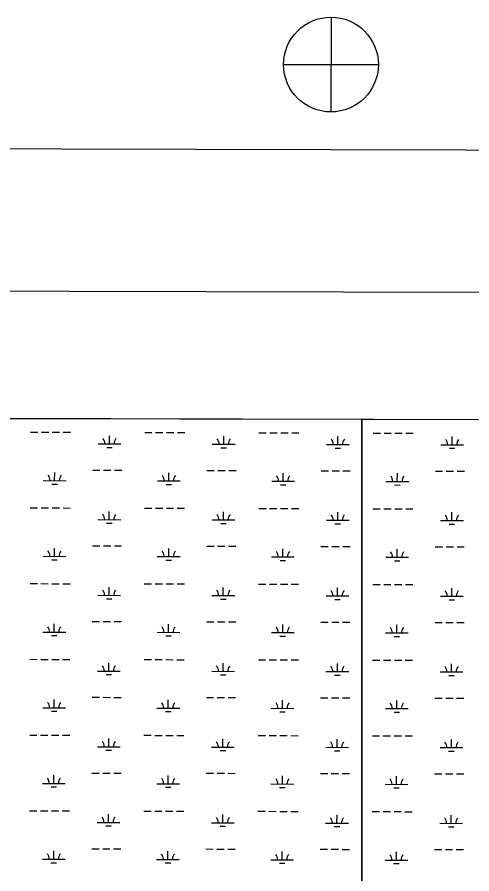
# Model space of a CAD drawing. Extents: x 3172297 to 3210190, y 958463 to 983887.
# Drawn here: x 3189895 to 3191893, y 980077 to 983841 of the extents above; entities that cross this region are included whole.
import ezdxf

# ---------------------------------------------------------------- set-up
doc = ezdxf.new("R2010")
doc.units = 0
for name, color, linetype in [('G-ANNO-NPLT', 7, 'Continuous'), ('V-ANNO-DIMS', 7, 'Continuous'), ('V-ANNO-SYMB', 7, 'Continuous'), ('V-SITE-VEGE', 7, 'Continuous'), ('V-WETL-SWMP', 7, 'Continuous')]:
    doc.layers.add(name, color=color, linetype=linetype)

msp = doc.modelspace()

# ---------------------------------------------------------------- linework, layer by layer
at = {"layer": 'G-ANNO-NPLT'}
msp.add_lwpolyline([(3172880.1, 959136.8), (3209546.6, 959046.2), (3209606.4, 983212.7), (3172939.8, 983303.4)], close=True, dxfattribs=at)
at = {"layer": 'V-ANNO-DIMS'}
for p, q in [((3191274.6, 983841.4), (3191273.5, 983424.7)), ((3191065.7, 983633.6), (3191482.4, 983632.6))]:
    msp.add_line(p, q, dxfattribs=at)
msp.add_circle((3191274, 983633.1), 208.3, dxfattribs=at)
at = {"layer": 'V-ANNO-SYMB'}
msp.add_lwpolyline([(3175631.7, 959755.1), (3208714.8, 959673.3), (3208771.5, 982589.8), (3175688.4, 982671.6), (3175631.7, 959755.1)], dxfattribs=at)
at = {"layer": 'V-SITE-VEGE'}
for p, q in [((3191409, 982072.9), (3189134.7, 982078.6)), ((3194349.4, 982065.7), (3191409, 982072.9)), ((3191409, 982072.9), (3191409, 969946.3)), ((3191409, 969946.3), (3191409, 982072.9))]:
    msp.add_line(p, q, dxfattribs=at)
at = {"layer": 'V-WETL-SWMP'}
for p, q in [((3189953.6, 982017.5), (3189985.6, 982017.4)), ((3190001.6, 982017.4), (3190033.6, 982017.3)), ((3190049.6, 982017.2), (3190081.6, 982017.2)), ((3190097.6, 982017.1), (3190129.6, 982017)), ((3190300.8, 981965.9), (3190300.9, 982001.9)), ((3190455.5, 982016.2), (3190487.5, 982016.2)), ((3190503.5, 982016.1), (3190535.5, 982016)), ((3190551.5, 982016), (3190583.5, 982015.9)), ((3190599.5, 982015.9), (3190631.5, 982015.8)), ((3190802.7, 981964.6), (3190802.8, 982000.6)), ((3190957.4, 982015), (3190989.4, 982014.9)), ((3191005.4, 982014.9), (3191037.4, 982014.8)), ((3191053.4, 982014.8), (3191085.4, 982014.7)), ((3191101.4, 982014.6), (3191133.4, 982014.6)), ((3191304.6, 981963.4), (3191304.7, 981999.4)), ((3191459.3, 982013.8), (3191491.3, 982013.7)), ((3191507.3, 982013.6), (3191539.3, 982013.6)), ((3191555.3, 982013.5), (3191587.3, 982013.4)), ((3191603.3, 982013.4), (3191635.3, 982013.3)), ((3191806.5, 981962.2), (3191806.6, 981998.2)), ((3190250.8, 981966), (3190350.8, 981965.8)), ((3190288.7, 981950.5), (3190312.7, 981950.4)), ((3190752.7, 981964.8), (3190852.7, 981964.5)), ((3191254.6, 981963.5), (3191354.6, 981963.3)), ((3191756.5, 981962.3), (3191856.5, 981962)), ((3190790.7, 981949.2), (3190814.7, 981949.2)), ((3191292.6, 981948), (3191316.6, 981947.9)), ((3191794.5, 981946.8), (3191818.5, 981946.7)), ((3190059.9, 981804.6), (3190060, 981840.6)), ((3190227.1, 981850.6), (3190259.1, 981850.6)), ((3190275.1, 981850.5), (3190307.1, 981850.4)), ((3190323.1, 981850.4), (3190355.1, 981850.3)), ((3190561.8, 981803.4), (3190561.9, 981839.4)), ((3190729, 981849.4), (3190761, 981849.3)), ((3190777, 981849.3), (3190809, 981849.2)), ((3190825, 981849.2), (3190857, 981849.1)), ((3191063.7, 981802.1), (3191063.8, 981838.1)), ((3191230.9, 981848.2), (3191262.9, 981848.1)), ((3191278.9, 981848), (3191310.9, 981848)), ((3191326.9, 981847.9), (3191358.9, 981847.8)), ((3191732.8, 981846.9), (3191764.8, 981846.8)), ((3191780.8, 981846.8), (3191812.8, 981846.7)), ((3191828.8, 981846.7), (3191860.8, 981846.6)), ((3190009.9, 981804.7), (3190109.9, 981804.5)), ((3190511.8, 981803.5), (3190611.8, 981803.3)), ((3191013.7, 981802.3), (3191113.7, 981802)), ((3191515.6, 981801), (3191615.6, 981800.8)), ((3191565.6, 981800.9), (3191565.7, 981836.9)), ((3190047.9, 981789.2), (3190071.9, 981789.2)), ((3190549.8, 981788), (3190573.8, 981787.9)), ((3191051.7, 981786.7), (3191075.7, 981786.7)), ((3191553.6, 981785.5), (3191577.6, 981785.4)), ((3189952.8, 981684.8), (3189984.8, 981684.7)), ((3190000.8, 981684.7), (3190032.8, 981684.6)), ((3190048.8, 981684.6), (3190080.8, 981684.5)), ((3190096.8, 981684.5), (3190128.8, 981684.4)), ((3190300, 981633.2), (3190300, 981669.2)), ((3190454.7, 981683.6), (3190486.7, 981683.5)), ((3190502.7, 981683.5), (3190534.7, 981683.4)), ((3190550.7, 981683.3), (3190582.7, 981683.3)), ((3190598.7, 981683.2), (3190630.7, 981683.1)), ((3190801.9, 981632), (3190802, 981668)), ((3190956.6, 981682.3), (3190988.6, 981682.2)), ((3191004.6, 981682.2), (3191036.6, 981682.1)), ((3191052.6, 981682.1), (3191084.6, 981682)), ((3191100.6, 981682), (3191132.6, 981681.9)), ((3191303.8, 981630.7), (3191303.9, 981666.7)), ((3191458.5, 981681.1), (3191490.5, 981681)), ((3191506.5, 981681), (3191538.5, 981680.9)), ((3191554.5, 981680.9), (3191586.5, 981680.8)), ((3191602.5, 981680.7), (3191634.5, 981680.7)), ((3191805.7, 981629.5), (3191805.8, 981665.5)), ((3190250, 981633.3), (3190350, 981633.1)), ((3190287.9, 981617.8), (3190311.9, 981617.7)), ((3190751.9, 981632.1), (3190851.9, 981631.8)), ((3190789.8, 981616.6), (3190813.8, 981616.5)), ((3191253.8, 981630.9), (3191353.8, 981630.6)), ((3191291.7, 981615.3), (3191315.7, 981615.3)), ((3191755.7, 981629.6), (3191855.7, 981629.4)), ((3191793.6, 981614.1), (3191817.6, 981614)), ((3190059.1, 981471.9), (3190059.2, 981507.9)), ((3190226.3, 981518), (3190258.3, 981517.9)), ((3190274.3, 981517.8), (3190306.3, 981517.8)), ((3190322.3, 981517.7), (3190354.3, 981517.6)), ((3190561, 981470.7), (3190561.1, 981506.7)), ((3190728.2, 981516.7), (3190760.2, 981516.6)), ((3190776.2, 981516.6), (3190808.2, 981516.5)), ((3190824.2, 981516.5), (3190856.2, 981516.4)), ((3191062.9, 981469.5), (3191063, 981505.5)), ((3191230.1, 981515.5), (3191262.1, 981515.4)), ((3191278.1, 981515.4), (3191310.1, 981515.3)), ((3191326.1, 981515.2), (3191358.1, 981515.2)), ((3191564.8, 981468.2), (3191564.9, 981504.2)), ((3191732, 981514.2), (3191764, 981514.2)), ((3191780, 981514.1), (3191812, 981514)), ((3191828, 981514), (3191860, 981513.9)), ((3190009.1, 981472.1), (3190109.1, 981471.8)), ((3190511, 981470.8), (3190611, 981470.6)), ((3191012.9, 981469.6), (3191112.9, 981469.3)), ((3191514.8, 981468.3), (3191614.8, 981468.1)), ((3190047.1, 981456.5), (3190071.1, 981456.5)), ((3190549, 981455.3), (3190573, 981455.2)), ((3191050.9, 981454.1), (3191074.9, 981454)), ((3191552.8, 981452.8), (3191576.8, 981452.8)), ((3189951.9, 981352.1), (3189983.9, 981352.1)), ((3189999.9, 981352), (3190031.9, 981351.9)), ((3190047.9, 981351.9), (3190079.9, 981351.8)), ((3190095.9, 981351.8), (3190127.9, 981351.7)), ((3190453.9, 981350.9), (3190485.9, 981350.8)), ((3190501.9, 981350.8), (3190533.9, 981350.7)), ((3190549.9, 981350.7), (3190581.9, 981350.6)), ((3190597.9, 981350.5), (3190629.9, 981350.5)), ((3190955.8, 981349.7), (3190987.8, 981349.6)), ((3191003.8, 981349.5), (3191035.8, 981349.5)), ((3191051.8, 981349.4), (3191083.8, 981349.3)), ((3191099.8, 981349.3), (3191131.8, 981349.2)), ((3191457.7, 981348.4), (3191489.7, 981348.3)), ((3191505.7, 981348.3), (3191537.7, 981348.2)), ((3191553.7, 981348.2), (3191585.7, 981348.1)), ((3191601.7, 981348.1), (3191633.7, 981348)), ((3190299.1, 981300.5), (3190299.2, 981336.5)), ((3190801, 981299.3), (3190801.1, 981335.3)), ((3191303, 981298.1), (3191303, 981334.1)), ((3191804.9, 981296.8), (3191804.9, 981332.8)), ((3190249.1, 981300.7), (3190349.1, 981300.4)), ((3190287.1, 981285.1), (3190311.1, 981285.1)), ((3190751, 981299.4), (3190851, 981299.2)), ((3190789, 981283.9), (3190813, 981283.8)), ((3191253, 981298.2), (3191353, 981297.9)), ((3191290.9, 981282.7), (3191314.9, 981282.6)), ((3191754.9, 981296.9), (3191854.9, 981296.7)), ((3191792.8, 981281.4), (3191816.8, 981281.4)), ((3190058.3, 981139.3), (3190058.4, 981175.3)), ((3190225.4, 981185.3), (3190257.4, 981185.2)), ((3190273.4, 981185.2), (3190305.4, 981185.1)), ((3190321.4, 981185), (3190353.4, 981185)), ((3190560.2, 981138), (3190560.3, 981174)), ((3190727.4, 981184), (3190759.4, 981184)), ((3190775.4, 981183.9), (3190807.4, 981183.8)), ((3190823.4, 981183.8), (3190855.4, 981183.7)), ((3191062.1, 981136.8), (3191062.2, 981172.8)), ((3191229.3, 981182.8), (3191261.3, 981182.7)), ((3191277.3, 981182.7), (3191309.3, 981182.6)), ((3191325.3, 981182.6), (3191357.3, 981182.5)), ((3191564, 981135.5), (3191564.1, 981171.5)), ((3191731.2, 981181.6), (3191763.2, 981181.5)), ((3191779.2, 981181.4), (3191811.2, 981181.4)), ((3191827.2, 981181.3), (3191859.2, 981181.2)), ((3190008.3, 981139.4), (3190108.3, 981139.1)), ((3190046.2, 981123.9), (3190070.2, 981123.8)), ((3190510.2, 981138.2), (3190610.2, 981137.9)), ((3190548.1, 981122.6), (3190572.1, 981122.6)), ((3191012.1, 981136.9), (3191112.1, 981136.7)), ((3191514, 981135.7), (3191614, 981135.4)), ((3191050, 981121.4), (3191074, 981121.3)), ((3191551.9, 981120.1), (3191575.9, 981120.1)), ((3189951.1, 981019.5), (3189983.1, 981019.4)), ((3189999.1, 981019.3), (3190031.1, 981019.3)), ((3190047.1, 981019.2), (3190079.1, 981019.1)), ((3190095.1, 981019.1), (3190127.1, 981019)), ((3190453, 981018.2), (3190485, 981018.1)), ((3190501, 981018.1), (3190533, 981018)), ((3190549, 981018), (3190581, 981017.9)), ((3190597, 981017.9), (3190629, 981017.8)), ((3190954.9, 981017), (3190986.9, 981016.9)), ((3191002.9, 981016.9), (3191034.9, 981016.8)), ((3191050.9, 981016.7), (3191082.9, 981016.7)), ((3191098.9, 981016.6), (3191130.9, 981016.5)), ((3191456.8, 981015.7), (3191488.8, 981015.7)), ((3191504.8, 981015.6), (3191536.8, 981015.5)), ((3191552.8, 981015.5), (3191584.8, 981015.4)), ((3191600.8, 981015.4), (3191632.8, 981015.3)), ((3190298.3, 980967.9), (3190298.4, 981003.9)), ((3190800.2, 980966.6), (3190800.3, 981002.6)), ((3191302.1, 980965.4), (3191302.2, 981001.4)), ((3191804, 980964.1), (3191804.1, 981000.1)), ((3190248.3, 980968), (3190348.3, 980967.7)), ((3190286.3, 980952.5), (3190310.3, 980952.4)), ((3190750.2, 980966.7), (3190850.2, 980966.5)), ((3190788.2, 980951.2), (3190812.2, 980951.2)), ((3191252.1, 980965.5), (3191352.1, 980965.3)), ((3191290.1, 980950), (3191314.1, 980949.9)), ((3191754, 980964.3), (3191854, 980964)), ((3191792, 980948.7), (3191816, 980948.7)), ((3190057.4, 980806.6), (3190057.5, 980842.6)), ((3190224.6, 980852.6), (3190256.6, 980852.5)), ((3190272.6, 980852.5), (3190304.6, 980852.4)), ((3190320.6, 980852.4), (3190352.6, 980852.3)), ((3190559.4, 980805.4), (3190559.4, 980841.4)), ((3190726.5, 980851.4), (3190758.5, 980851.3)), ((3190774.5, 980851.3), (3190806.5, 980851.2)), ((3190822.5, 980851.1), (3190854.5, 980851.1)), ((3191061.3, 980804.1), (3191061.3, 980840.1)), ((3191228.4, 980850.1), (3191260.4, 980850.1)), ((3191276.4, 980850), (3191308.4, 980849.9)), ((3191324.4, 980849.9), (3191356.4, 980849.8)), ((3191563.2, 980802.9), (3191563.3, 980838.9)), ((3191730.3, 980848.9), (3191762.3, 980848.8)), ((3191778.3, 980848.8), (3191810.3, 980848.7)), ((3191826.3, 980848.7), (3191858.3, 980848.6)), ((3190007.4, 980806.7), (3190107.4, 980806.5)), ((3190045.4, 980791.2), (3190069.4, 980791.1)), ((3190509.4, 980805.5), (3190609.4, 980805.2)), ((3190547.3, 980790), (3190571.3, 980789.9)), ((3191011.3, 980804.2), (3191111.3, 980804)), ((3191049.2, 980788.7), (3191073.2, 980788.7)), ((3191513.2, 980803), (3191613.2, 980802.7)), ((3191551.1, 980787.5), (3191575.1, 980787.4)), ((3189950.3, 980686.8), (3189982.3, 980686.7)), ((3189998.3, 980686.7), (3190030.3, 980686.6)), ((3190046.3, 980686.6), (3190078.3, 980686.5)), ((3190094.3, 980686.4), (3190126.3, 980686.4)), ((3190297.5, 980635.2), (3190297.6, 980671.2)), ((3190452.2, 980685.5), (3190484.2, 980685.5)), ((3190500.2, 980685.4), (3190532.2, 980685.4)), ((3190548.2, 980685.3), (3190580.2, 980685.2)), ((3190596.2, 980685.2), (3190628.2, 980685.1)), ((3190954.1, 980684.3), (3190986.1, 980684.2)), ((3191002.1, 980684.2), (3191034.1, 980684.1)), ((3191050.1, 980684.1), (3191082.1, 980684)), ((3191098.1, 980684), (3191130.1, 980683.9)), ((3191456, 980683.1), (3191488, 980683)), ((3191504, 980682.9), (3191536, 980682.9)), ((3191552, 980682.8), (3191584, 980682.7)), ((3191600, 980682.7), (3191632, 980682.6)), ((3190247.5, 980635.3), (3190347.5, 980635.1)), ((3190749.4, 980634.1), (3190849.4, 980633.8)), ((3190799.4, 980633.9), (3190799.5, 980669.9)), ((3191251.3, 980632.8), (3191351.3, 980632.6)), ((3191301.3, 980632.7), (3191301.4, 980668.7)), ((3191803.2, 980631.5), (3191803.3, 980667.5)), ((3190285.5, 980619.8), (3190309.5, 980619.7)), ((3190787.4, 980618.5), (3190811.4, 980618.5)), ((3191289.3, 980617.3), (3191313.3, 980617.2)), ((3191753.2, 980631.6), (3191853.2, 980631.3)), ((3191791.2, 980616.1), (3191815.2, 980616)), ((3190223.8, 980519.9), (3190255.8, 980519.9)), ((3190271.8, 980519.8), (3190303.8, 980519.7)), ((3190056.6, 980473.9), (3190056.7, 980509.9)), ((3190319.8, 980519.7), (3190351.8, 980519.6)), ((3190558.5, 980472.7), (3190558.6, 980508.7)), ((3190725.7, 980518.7), (3190757.7, 980518.6)), ((3190773.7, 980518.6), (3190805.7, 980518.5)), ((3190821.7, 980518.5), (3190853.7, 980518.4)), ((3191060.4, 980471.4), (3191060.5, 980507.4)), ((3191227.6, 980517.5), (3191259.6, 980517.4)), ((3191275.6, 980517.3), (3191307.6, 980517.3)), ((3191323.6, 980517.2), (3191355.6, 980517.1)), ((3191562.3, 980470.2), (3191562.4, 980506.2)), ((3191729.5, 980516.2), (3191761.5, 980516.1)), ((3191777.5, 980516.1), (3191809.5, 980516)), ((3191825.5, 980516), (3191857.5, 980515.9)), ((3190006.6, 980474), (3190106.6, 980473.8)), ((3190044.6, 980458.5), (3190068.6, 980458.5)), ((3190508.5, 980472.8), (3190608.5, 980472.6)), ((3190546.5, 980457.3), (3190570.5, 980457.2)), ((3191010.4, 980471.6), (3191110.4, 980471.3)), ((3191048.4, 980456), (3191072.4, 980456)), ((3191512.3, 980470.3), (3191612.3, 980470.1)), ((3191550.3, 980454.8), (3191574.3, 980454.7)), ((3189949.5, 980354.1), (3189981.5, 980354)), ((3189997.5, 980354), (3190029.5, 980353.9)), ((3190045.5, 980353.9), (3190077.5, 980353.8)), ((3190093.5, 980353.8), (3190125.5, 980353.7)), ((3190296.7, 980302.5), (3190296.8, 980338.5)), ((3190451.4, 980352.9), (3190483.4, 980352.8)), ((3190499.4, 980352.8), (3190531.4, 980352.7)), ((3190547.4, 980352.6), (3190579.4, 980352.6)), ((3190595.4, 980352.5), (3190627.4, 980352.4)), ((3190798.6, 980301.3), (3190798.7, 980337.3)), ((3190953.3, 980351.6), (3190985.3, 980351.6)), ((3191001.3, 980351.5), (3191033.3, 980351.4)), ((3191049.3, 980351.4), (3191081.3, 980351.3)), ((3191097.3, 980351.3), (3191129.3, 980351.2)), ((3191300.5, 980300), (3191300.6, 980336)), ((3191455.2, 980350.4), (3191487.2, 980350.3)), ((3191503.2, 980350.3), (3191535.2, 980350.2)), ((3191551.2, 980350.2), (3191583.2, 980350.1)), ((3191599.2, 980350), (3191631.2, 980350)), ((3191802.4, 980298.8), (3191802.5, 980334.8)), ((3190246.7, 980302.6), (3190346.7, 980302.4)), ((3190748.6, 980301.4), (3190848.6, 980301.1)), ((3191250.5, 980300.2), (3191350.5, 980299.9)), ((3191752.4, 980298.9), (3191852.4, 980298.7)), ((3190284.6, 980287.1), (3190308.6, 980287.1)), ((3190786.5, 980285.9), (3190810.5, 980285.8)), ((3191288.4, 980284.6), (3191312.4, 980284.6)), ((3191790.4, 980283.4), (3191814.4, 980283.3)), ((3190223, 980187.3), (3190255, 980187.2)), ((3190271, 980187.1), (3190303, 980187.1)), ((3190319, 980187), (3190351, 980186.9)), ((3190724.9, 980186), (3190756.9, 980185.9)), ((3190772.9, 980185.9), (3190804.9, 980185.8)), ((3190820.9, 980185.8), (3190852.9, 980185.7)), ((3191226.8, 980184.8), (3191258.8, 980184.7)), ((3191274.8, 980184.7), (3191306.8, 980184.6)), ((3191322.8, 980184.5), (3191354.8, 980184.5)), ((3191728.7, 980183.5), (3191760.7, 980183.5)), ((3191776.7, 980183.4), (3191808.7, 980183.3)), ((3191824.7, 980183.3), (3191856.7, 980183.2)), ((3190055.8, 980141.2), (3190055.9, 980177.2)), ((3190557.7, 980140), (3190557.8, 980176)), ((3191059.6, 980138.8), (3191059.7, 980174.8)), ((3191561.5, 980137.5), (3191561.6, 980173.5)), ((3190005.8, 980141.4), (3190105.8, 980141.1)), ((3190043.8, 980125.8), (3190067.8, 980125.8)), ((3190507.7, 980140.1), (3190607.7, 980139.9)), ((3190545.7, 980124.6), (3190569.7, 980124.5)), ((3191009.6, 980138.9), (3191109.6, 980138.6)), ((3191047.6, 980123.4), (3191071.6, 980123.3)), ((3191511.5, 980137.6), (3191611.5, 980137.4)), ((3191549.5, 980122.1), (3191573.5, 980122.1))]:
    msp.add_line(p, q, dxfattribs=at)
msp.add_lwpolyline([(3194349.5, 982065.7), (3188570.8, 982080)], dxfattribs=at)
for centre, start, end in [((3190245.5, 981966.5), 359.0865, 40.6302), ((3190356, 981966.2), 139.0865, 180.6302), ((3190747.4, 981965.3), 359.0865, 40.6302), ((3190857.9, 981965), 139.0865, 180.6302), ((3191249.4, 981964), 359.0865, 40.6302), ((3191359.8, 981963.7), 139.0865, 180.6302), ((3191751.3, 981962.8), 359.0865, 40.6302), ((3191861.7, 981962.5), 139.0865, 180.6302), ((3190004.7, 981805.2), 359.0865, 40.6302), ((3190115.2, 981805), 139.0865, 180.6302), ((3190506.6, 981804), 359.0865, 40.6302), ((3190617.1, 981803.7), 139.0865, 180.6302), ((3191008.5, 981802.7), 359.0865, 40.6302), ((3191119, 981802.5), 139.0865, 180.6302), ((3191510.4, 981801.5), 359.0865, 40.6302), ((3191620.9, 981801.2), 139.0865, 180.6302), ((3190244.7, 981633.8), 359.0865, 40.6302), ((3190355.2, 981633.5), 139.0865, 180.6302), ((3190746.6, 981632.6), 359.0865, 40.6302), ((3190857.1, 981632.3), 139.0865, 180.6302), ((3191248.5, 981631.3), 359.0865, 40.6302), ((3191359, 981631.1), 139.0865, 180.6302), ((3191750.4, 981630.1), 359.0865, 40.6302), ((3191860.9, 981629.8), 139.0865, 180.6302), ((3190003.8, 981472.6), 359.0865, 40.6302), ((3190114.3, 981472.3), 139.0865, 180.6302), ((3190505.8, 981471.3), 359.0865, 40.6302), ((3190616.2, 981471), 139.0865, 180.6302), ((3191007.7, 981470.1), 359.0865, 40.6302), ((3191118.1, 981469.8), 139.0865, 180.6302), ((3191509.6, 981468.8), 359.0865, 40.6302), ((3191620.1, 981468.6), 139.0865, 180.6302), ((3190243.9, 981301.1), 359.0865, 40.6302), ((3190354.4, 981300.9), 139.0865, 180.6302), ((3190745.8, 981299.9), 359.0865, 40.6302), ((3190856.3, 981299.6), 139.0865, 180.6302), ((3191247.7, 981298.7), 359.0865, 40.6302), ((3191358.2, 981298.4), 139.0865, 180.6302), ((3191749.6, 981297.4), 359.0865, 40.6302), ((3191860.1, 981297.2), 139.0865, 180.6302), ((3190003, 981139.9), 359.0865, 40.6302), ((3190113.5, 981139.6), 139.0865, 180.6302), ((3190504.9, 981138.6), 359.0865, 40.6302), ((3190615.4, 981138.4), 139.0865, 180.6302), ((3191006.8, 981137.4), 359.0865, 40.6302), ((3191117.3, 981137.1), 139.0865, 180.6302), ((3191508.7, 981136.2), 359.0865, 40.6302), ((3191619.2, 981135.9), 139.0865, 180.6302), ((3190243.1, 980968.5), 359.0865, 40.6302), ((3190353.6, 980968.2), 139.0865, 180.6302), ((3190745, 980967.2), 359.0865, 40.6302), ((3190855.5, 980967), 139.0865, 180.6302), ((3191246.9, 980966), 359.0865, 40.6302), ((3191357.4, 980965.7), 139.0865, 180.6302), ((3191748.8, 980964.8), 359.0865, 40.6302), ((3191859.3, 980964.5), 139.0865, 180.6302), ((3190002.2, 980807.2), 359.0865, 40.6302), ((3190112.7, 980806.9), 139.0865, 180.6302), ((3190504.1, 980806), 359.0865, 40.6302), ((3190614.6, 980805.7), 139.0865, 180.6302), ((3191006, 980804.7), 359.0865, 40.6302), ((3191116.5, 980804.5), 139.0865, 180.6302), ((3191507.9, 980803.5), 359.0865, 40.6302), ((3191618.4, 980803.2), 139.0865, 180.6302), ((3190242.3, 980635.8), 359.0865, 40.6302), ((3190352.7, 980635.5), 139.0865, 180.6302), ((3190744.2, 980634.6), 359.0865, 40.6302), ((3190854.6, 980634.3), 139.0865, 180.6302), ((3191246.1, 980633.3), 359.0865, 40.6302), ((3191356.5, 980633), 139.0865, 180.6302), ((3191748, 980632.1), 359.0865, 40.6302), ((3191858.5, 980631.8), 139.0865, 180.6302), ((3190001.4, 980474.5), 359.0865, 40.6302), ((3190111.9, 980474.3), 139.0865, 180.6302), ((3190503.3, 980473.3), 359.0865, 40.6302), ((3190613.8, 980473), 139.0865, 180.6302), ((3191005.2, 980472.1), 359.0865, 40.6302), ((3191115.7, 980471.8), 139.0865, 180.6302), ((3191507.1, 980470.8), 359.0865, 40.6302), ((3191617.6, 980470.5), 139.0865, 180.6302), ((3190241.4, 980303.1), 359.0865, 40.6302), ((3190351.9, 980302.9), 139.0865, 180.6302), ((3190743.3, 980301.9), 359.0865, 40.6302), ((3190853.8, 980301.6), 139.0865, 180.6302), ((3191245.2, 980300.6), 359.0865, 40.6302), ((3191355.7, 980300.4), 139.0865, 180.6302), ((3191747.1, 980299.4), 359.0865, 40.6302), ((3191857.6, 980299.1), 139.0865, 180.6302), ((3190000.6, 980141.9), 359.0865, 40.6302), ((3190111, 980141.6), 139.0865, 180.6302), ((3190502.5, 980140.6), 359.0865, 40.6302), ((3190612.9, 980140.3), 139.0865, 180.6302), ((3191004.4, 980139.4), 359.0865, 40.6302), ((3191114.9, 980139.1), 139.0865, 180.6302), ((3191506.3, 980138.1), 359.0865, 40.6302), ((3191616.8, 980137.9), 139.0865, 180.6302)]:
    msp.add_arc(centre, 35.2, start, end, dxfattribs=at)

doc.saveas('drawing.dxf')
